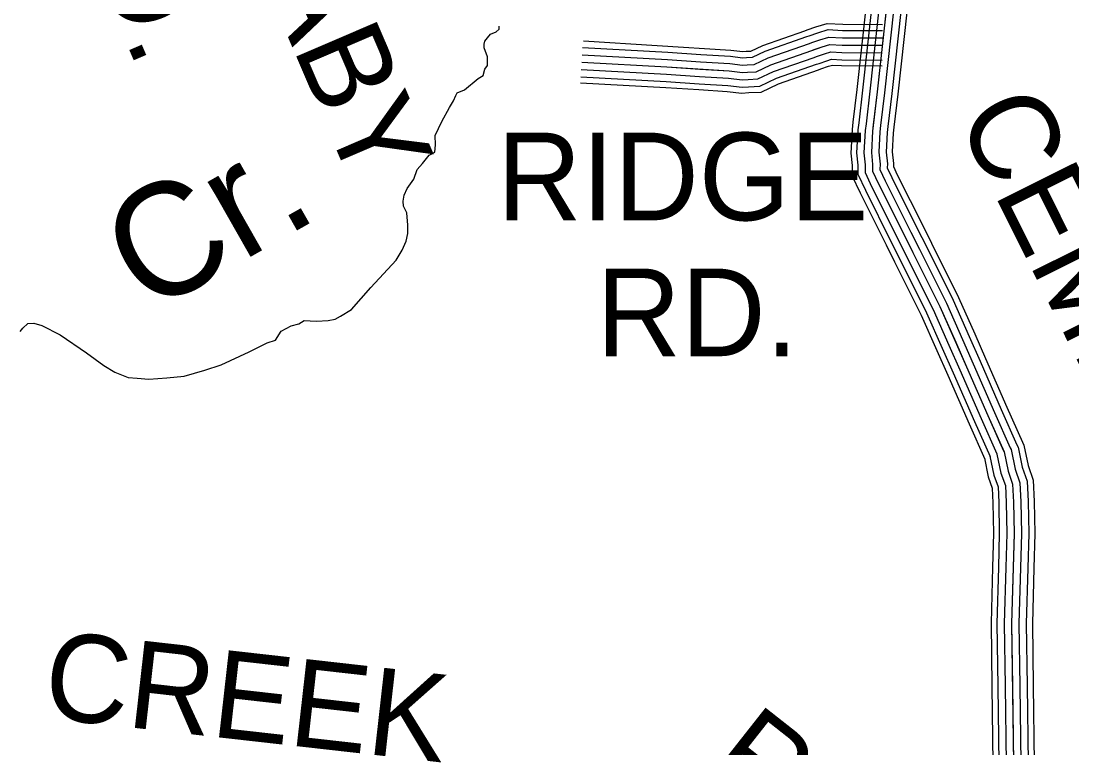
# Model space of a CAD drawing. Extents: x 1551132 to 1791609, y 378168 to 563823.
# Drawn here: x 1689995 to 1694430, y 456061 to 459130 of the extents above; entities that cross this region are included whole.
import ezdxf

# ---------------------------------------------------------------- set-up
doc = ezdxf.new("R2010")
doc.units = 0
for name, color, linetype in [('DESIGN - DRAINAGE - Bridges and Cross Drains Size Text', 7, 'Continuous'), ('DESIGN - ROW - Right-of-Way and Easement Labels', 7, 'Continuous'), ('DESIGN - TRANSPORTATION - Text', 7, 'Continuous'), ('SURVEY - TRANSPORTATION - Roads', 7, 'Continuous')]:
    doc.layers.add(name, color=color, linetype=linetype)

msp = doc.modelspace()

# ---------------------------------------------------------------- linework, layer by layer
at = {"layer": 'DESIGN - TRANSPORTATION - Text'}
msp.add_lwpolyline([(1689992.212, 457819.623), (1690002.337, 457833.54), (1690024.52, 457853.357), (1690048.544, 457855.132), (1690082.477, 457844.79), (1690160.183, 457805.989), (1690271.572, 457728.812), (1690345.162, 457676.027), (1690390.936, 457647.552), (1690446.777, 457624.984), (1690484.776, 457622.618), (1690534.758, 457618.134), (1690610.848, 457623.409), (1690682.946, 457630.735), (1690771.211, 457655.927), (1690839.451, 457679.303), (1690957.981, 457734.254), (1691034.346, 457771.58), (1691068.462, 457783.272), (1691092.803, 457821.098), (1691135.011, 457842.724), (1691167.11, 457852.432), (1691189.243, 457866.241), (1691215.234, 457863.991), (1691241.25, 457863.741), (1691291.29, 457865.258), (1691321.348, 457870.983), (1691343.481, 457884.792), (1691389.746, 457912.392), (1691470.586, 458005.753), (1691577.634, 458120.906), (1691604.008, 458162.716), (1691620.349, 458200.617), (1691626.624, 458232.601), (1691626.933, 458268.652), (1691623.383, 458320.761), (1691609.616, 458348.937), (1691607.791, 458368.979), (1691612.016, 458394.98), (1691624.258, 458422.906), (1691652.615, 458462.69), (1691666.973, 458502.616), (1691689.206, 458528.442), (1691717.522, 458564.226), (1691741.638, 458576.01), (1691743.913, 458608.036), (1691742.247, 458646.112), (1691770.771, 458705.922), (1691803.304, 458765.706), (1691819.553, 458793.591), (1691829.745, 458815.524), (1691835.853, 458827.483), (1691865.969, 458839.217), (1691924.409, 458886.726), (1691944.542, 458900.552), (1691952.767, 458926.511), (1691962.908, 458942.436), (1691963.217, 458978.487), (1691949.542, 459016.68), (1691949.684, 459032.697), (1691951.784, 459044.697), (1691963.908, 459058.606), (1691976.058, 459074.506), (1692000.149, 459084.298), (1692012.257, 459096.199), (1692012.357, 459107.682)], dxfattribs=at)
at = {"layer": 'SURVEY - TRANSPORTATION - Roads'}
for points in [[(1693661.035, 459318.488), (1693607.811, 458830.801), (1693588.045, 458664.93), (1693583.07, 458574.936), (1693588.528, 458524.843), (1693588.22, 458496.825), (1693613.611, 458442.499), (1693758.316, 458152.675), (1693871.738, 457925.244), (1693984.852, 457669.796), (1694074.533, 457464.64), (1694142.806, 457311.77), (1694159.898, 457229.526), (1694179.289, 457175.274), (1694182.464, 457099.189), (1694185.03, 456967.077), (1694174.93, 456586.967), (1694182.53, 455996.519)], [(1693560.729, 459198.727), (1693521.655, 458840.634), (1693505.214, 458702.672)], [(1693585.304, 459196.044), (1693546.213, 458837.834), (1693529.755, 458699.747)], [(1693616.12, 459192.685), (1693577.012, 458834.317), (1693560.537, 458696.08)], [(1693646.936, 459189.318), (1693607.811, 458830.801), (1693591.32, 458692.414)], [(1693677.751, 459185.952), (1693638.611, 458827.284), (1693622.103, 458688.747)], [(1693708.567, 459182.593), (1693669.41, 458823.767), (1693652.885, 458685.08)], [(1693734.134, 459179.802), (1693694.959, 458820.85), (1693678.418, 458682.03)], [(1693312.56, 459092.257), (1693348.534, 459104.941), (1693397.066, 459119.591), (1693462.382, 459116.408), (1693629.928, 459115.158)], [(1692368.549, 459046.414), (1692990.609, 459006.797), (1693040.275, 459000.963), (1693055.166, 459002.163), (1693075.174, 459003.072), (1693125.739, 459026.939), (1693302.602, 459088.749), (1693312.577, 459092.266)], [(1692863.879, 458989.096), (1692988.293, 458981.171), (1693039.808, 458975.121), (1693056.791, 458976.488), (1693081.49, 458977.613), (1693135.489, 459003.105), (1693311.118, 459064.482), (1693321.126, 459068.015)], [(1693321.11, 459068.007), (1693356.534, 459080.49), (1693400.241, 459093.691), (1693461.657, 459090.699), (1693629.736, 459089.441)], [(1693331.418, 459038.764), (1693366.167, 459051.023), (1693404.083, 459062.465), (1693460.782, 459059.698), (1693629.503, 459058.44)], [(1692360.791, 458955.77), (1692720.757, 458936.086), (1692982.701, 458919.403), (1693038.666, 458912.828), (1693060.691, 458914.603), (1693096.715, 458916.244), (1693159.014, 458945.645), (1693331.651, 459005.98), (1693375.809, 459021.547), (1693407.916, 459031.239), (1693459.915, 459028.706), (1693629.269, 459027.439)], [(1692364.174, 459017.68), (1692724.424, 458997.98), (1692863.896, 458989.096)], [(1692861.904, 458958.154), (1692985.493, 458950.287), (1693039.233, 458943.978), (1693058.741, 458945.545), (1693089.099, 458946.928), (1693147.256, 458974.371), (1693321.385, 459035.231), (1693331.435, 459038.773)], [(1693341.726, 459009.53), (1693375.809, 459021.547), (1693407.916, 459031.239), (1693459.915, 459028.706), (1693629.269, 459027.439)], [(1692362.482, 458986.721), (1692722.59, 458967.037), (1692861.921, 458958.154)], [(1692857.971, 458896.285), (1692979.909, 458888.519), (1693038.1, 458881.677), (1693062.641, 458883.66), (1693104.331, 458885.56), (1693170.772, 458916.919), (1693341.918, 458976.729), (1693352.051, 458980.304)], [(1692859.937, 458927.22), (1692982.701, 458919.403), (1693038.666, 458912.828), (1693060.691, 458914.603), (1693096.715, 458916.244), (1693159.014, 458945.645), (1693331.651, 459005.98), (1693341.743, 459009.539)], [(1693352.034, 458980.296), (1693385.45, 458992.071), (1693411.749, 459000.013), (1693459.048, 458997.713), (1693629.036, 458996.438)], [(1693362.342, 458951.054), (1693395.083, 458962.604), (1693415.591, 458968.788), (1693458.173, 458966.712), (1693628.803, 458965.438)], [(1692359.099, 458924.819), (1692718.924, 458905.136), (1692857.987, 458896.285)], [(1692360.791, 458955.77), (1692720.757, 458936.086), (1692859.954, 458927.22)], [(1692854.429, 458840.676), (1692974.885, 458833.009), (1693037.075, 458825.7), (1693066.149, 458828.042), (1693118.014, 458830.409), (1693191.913, 458865.285), (1693360.375, 458924.153), (1693370.575, 458927.753)], [(1692855.996, 458865.343), (1692977.109, 458857.634), (1693037.525, 458850.534), (1693064.591, 458852.718), (1693111.94, 458854.876), (1693182.538, 458888.185), (1693352.184, 458947.479), (1693362.359, 458951.062)], [(1693370.559, 458927.745), (1693402.766, 458939.103), (1693418.649, 458943.895), (1693457.482, 458942.004), (1693628.619, 458940.72)], [(1692357.407, 458893.86), (1692717.091, 458874.193), (1692856.012, 458865.343)], [(1692356.057, 458869.184), (1692715.632, 458849.517), (1692854.446, 458840.676)], [(1693505.214, 458702.689), (1693501.614, 458672.455), (1693496.097, 458572.619), (1693501.764, 458520.609), (1693501.297, 458478.016), (1693535.529, 458404.765), (1693644.935, 458185.634)], [(1693529.755, 458699.764), (1693526.246, 458670.313), (1693520.888, 458573.277), (1693526.496, 458521.818), (1693526.071, 458483.375), (1693557.787, 458415.523), (1693667.051, 458196.668)], [(1693560.537, 458696.097), (1693557.146, 458667.621), (1693551.979, 458574.111), (1693557.512, 458523.326), (1693557.146, 458490.1), (1693585.695, 458429.007), (1693694.784, 458210.518)], [(1693591.32, 458692.43), (1693588.045, 458664.93), (1693583.07, 458574.936), (1693588.528, 458524.843), (1693588.22, 458496.825), (1693613.611, 458442.499), (1693722.517, 458224.368)], [(1693622.103, 458688.764), (1693618.944, 458662.238), (1693614.161, 458575.761), (1693619.544, 458526.359), (1693619.294, 458503.55), (1693641.527, 458455.991), (1693750.249, 458238.219)], [(1693652.885, 458685.097), (1693649.844, 458659.546), (1693645.252, 458576.594), (1693650.56, 458527.868), (1693650.368, 458510.276), (1693669.435, 458469.475), (1693777.982, 458252.069)], [(1693678.418, 458682.055), (1693675.476, 458657.313), (1693671.051, 458577.277), (1693676.293, 458529.126), (1693676.151, 458515.851), (1693692.592, 458480.667), (1693800.99, 458263.553)], [(1693800.998, 458263.569), (1693836.806, 458191.842), (1693951.128, 457962.595), (1694019.035, 457809.241)], [(1693722.517, 458224.385), (1693758.316, 458152.675), (1693871.738, 457925.244), (1693938.836, 457773.723)], [(1693750.249, 458238.235), (1693786.057, 458166.517), (1693899.796, 457938.444), (1693967.177, 457786.274)], [(1693777.99, 458252.077), (1693813.789, 458180.359), (1693927.853, 457951.645), (1693995.527, 457798.832)], [(1693644.935, 458185.651), (1693680.726, 458113.957), (1693793.257, 457888.318), (1693859.547, 457738.606)], [(1693667.043, 458196.693), (1693702.842, 458124.991), (1693815.623, 457898.843), (1693882.146, 457748.614)], [(1693694.784, 458210.535), (1693730.575, 458138.833), (1693843.68, 457912.044), (1693910.495, 457761.173)], [(1693938.828, 457773.732), (1693984.852, 457669.796), (1694074.533, 457464.64), (1694140.773, 457316.328)], [(1693967.169, 457786.282), (1694013.226, 457682.279), (1694102.891, 457477.174), (1694169.081, 457328.97)], [(1693995.518, 457798.841), (1694041.601, 457694.763), (1694131.24, 457489.699), (1694197.38, 457341.612)], [(1694019.035, 457809.249), (1694065.142, 457705.122), (1694154.765, 457500.1), (1694220.863, 457352.104)], [(1693859.538, 457738.622), (1693905.479, 457634.87), (1693995.218, 457429.589), (1694061.6, 457280.96)], [(1693882.138, 457748.623), (1693928.103, 457644.828), (1694017.826, 457439.581), (1694084.166, 457291.044)], [(1693910.487, 457761.181), (1693956.478, 457657.312), (1694046.175, 457452.107), (1694112.465, 457303.686)], [(1694169.064, 457328.987), (1694172.472, 457321.362), (1694189.814, 457237.934), (1694210.063, 457181.275), (1694213.446, 457100.139), (1694216.038, 456966.969), (1694212.163, 456821.199)], [(1694197.363, 457341.645), (1694202.147, 457330.954), (1694219.721, 457246.351), (1694240.837, 457187.275), (1694244.437, 457101.081), (1694247.045, 456966.852), (1694243.145, 456820.374)], [(1694220.838, 457352.137), (1694226.754, 457338.912), (1694244.537, 457253.327), (1694266.37, 457192.25), (1694270.145, 457101.873), (1694272.77, 456966.761), (1694268.853, 456819.69)], [(1694059.817, 457284.936), (1694076.216, 457206), (1694093.199, 457158.491), (1694095.782, 457096.539), (1694098.291, 456967.386), (1694094.491, 456824.332)], [(1694083.466, 457292.586), (1694100.074, 457212.7), (1694117.74, 457163.274), (1694120.49, 457097.297), (1694123.015, 456967.302), (1694119.198, 456823.674)], [(1694112.465, 457303.686), (1694113.14, 457302.178), (1694129.982, 457221.117), (1694148.514, 457169.274), (1694151.481, 457098.239), (1694154.023, 456967.186), (1694150.181, 456822.849)], [(1694140.765, 457316.336), (1694142.806, 457311.77), (1694159.898, 457229.526), (1694179.289, 457175.274), (1694182.464, 457099.189), (1694185.03, 456967.077), (1694181.172, 456822.024)], [(1694094.499, 456824.349), (1694088.199, 456587.559), (1694091.632, 456321.019)], [(1694119.207, 456823.69), (1694112.923, 456587.392), (1694116.348, 456321.335)], [(1694150.189, 456822.865), (1694143.923, 456587.184), (1694147.339, 456321.736)], [(1694181.18, 456822.04), (1694174.93, 456586.967), (1694178.338, 456322.136)], [(1694212.171, 456821.215), (1694205.938, 456586.751), (1694209.338, 456322.536)], [(1694243.154, 456820.39), (1694236.937, 456586.542), (1694240.329, 456322.936)], [(1694268.862, 456819.707), (1694262.662, 456586.367), (1694266.045, 456323.261)], [(1694091.632, 456321.035), (1694095.824, 455995.502), (1694097.665, 455821.256)], [(1694116.348, 456321.352), (1694120.54, 455995.794), (1694122.373, 455821.514)], [(1694147.339, 456321.752), (1694151.531, 455996.152), (1694153.372, 455821.847)], [(1694178.338, 456322.152), (1694182.53, 455996.519), (1694184.371, 455822.172)], [(1694209.338, 456322.552), (1694213.529, 455996.885), (1694215.371, 455822.498)], [(1694240.329, 456322.952), (1694244.52, 455997.244), (1694246.37, 455822.831)], [(1694266.045, 456323.277), (1694270.236, 455997.544), (1694272.078, 455823.098)]]:
    msp.add_lwpolyline(points, dxfattribs=at)

# ---------------------------------------------------------------- texts
at = {"layer": 'DESIGN - DRAINAGE - Bridges and Cross Drains Size Text'}
msp.add_text('Cr.', height=474.9948, rotation=29.610239, dxfattribs=at).set_placement((1690526.592, 457886.1))
at = {"layer": 'DESIGN - ROW - Right-of-Way and Easement Labels'}
for s, height, rotation, p in [('HUCKABY', 370.0067, 293.246258, (1690456.919, 460608.961)), ('RD.', 370.0067, 293.246258, (1690152.201, 459705.654)), ('CEM.', 370.0059, 296.506314, (1693938.304, 458725.74)), ('RIDGE', 369.9913, 0.000028, (1692003.007, 458288.786)), ('RD.', 369.9913, 0.000028, (1692422.18, 457715.071)), ('CREEK', 369.9915, 353.570572, (1690080.101, 456190.489)), ('RD.', 369.9982, 321.786331, (1692875.785, 455965.801))]:
    msp.add_text(s, height=height, rotation=rotation, dxfattribs=at).set_placement(p)

doc.saveas('drawing.dxf')
